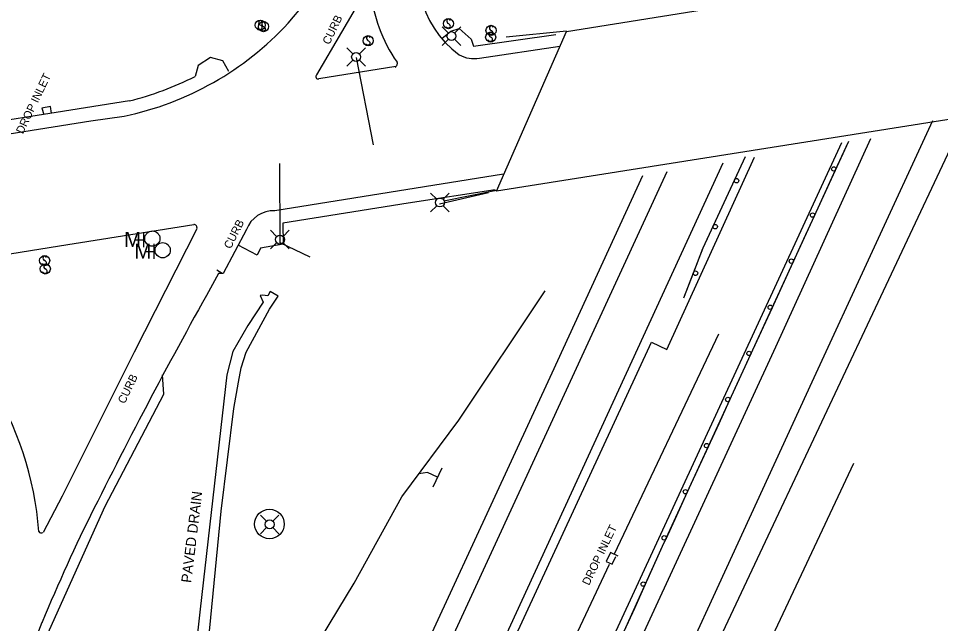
# Model space of a CAD drawing. Extents: x 978516 to 993312, y 1836504 to 1846212.
# Drawn here: x 981210.9 to 981665, y 1842225.9 to 1842524.1 of the extents above; entities that cross this region are included whole.
import ezdxf

# ---------------------------------------------------------------- set-up
doc = ezdxf.new("R2010")
doc.units = 0
for name, color, linetype in [('S_BRIDGE', 7, 'Continuous'), ('S_CURB', 7, 'Continuous'), ('S_CURB_ANNOT', 7, 'Continuous'), ('S_DROP_INLET', 7, 'Continuous'), ('S_DROP_INLET_ANNOT', 7, 'Continuous'), ('S_EDGE_PAVEMENT', 7, 'Continuous'), ('S_GUARDRAIL', 7, 'Continuous'), ('S_HEADWALL', 7, 'Continuous'), ('S_MANHOLE', 7, 'Continuous'), ('S_MISC_STRUCTURES', 7, 'Continuous'), ('S_SHOULDER', 7, 'Continuous'), ('S_SIDE_DRAIN_ANNOT', 7, 'Continuous'), ('S_SIDEWALK', 7, 'Continuous'), ('S_SIGN', 7, 'Continuous'), ('S_STREAM', 7, 'Continuous'), ('S_UTILITY_POLE', 7, 'Continuous'), ('S_WALL', 7, 'Continuous')]:
    doc.layers.add(name, color=color, linetype=linetype)

msp = doc.modelspace()

# ---------------------------------------------------------------- linework, layer by layer
at = {"layer": 'S_BRIDGE'}
msp.add_lwpolyline([(981784.22, 1842566.15), (981747.91, 1842486.7), (981446.27, 1842438.94), (981480.84, 1842517.66), (981783.99, 1842566.33), (981784.22, 1842566.15)], dxfattribs=at)
at = {"layer": 'S_CURB'}
msp.add_lwpolyline([(981311.25, 1842398.41), (981308.52, 1842400.11)], dxfattribs=at)
at = {"layer": 'S_DROP_INLET'}
for points in [[(981227.15, 1842477.38), (981226.75, 1842480.71), (981222.43, 1842479.85), (981223.43, 1842476.8)], [(981506.34, 1842259.08), (981502.52, 1842260.92), (981500.42, 1842256.54), (981503.31, 1842255.15), (981505.17, 1842259.02)]]:
    msp.add_lwpolyline(points, dxfattribs=at)
at = {"layer": 'S_EDGE_PAVEMENT'}
for points in [[(981357.78, 1842496.37), (981382.55, 1842538.53)], [(981437.97, 1842504.54), (981477.56, 1842510.44)], [(981396.8, 1842500.43), (981358.87, 1842494.31)], [(981121.55, 1842453.82), (981246.47, 1842473.6), (981263, 1842475.91)], [(981661.03, 1842473.62), (981601.73, 1842344.81), (981495.07, 1842112.92)], [(981473.12, 1842122.32), (981583.87, 1842362.36), (981630.72, 1842464.85)], [(981557.75, 1842452.73), (981416.72, 1842145.89)], [(981449.75, 1842447.38), (981337.15, 1842429.34)], [(981395.27, 1842155.48), (981530.43, 1842448.61)], [(981143.31, 1842397.98), (981231.1, 1842412.02), (981297.31, 1842422.63)], [(981298.78, 1842420.44), (981267.9, 1842359.69), (981232.44, 1842288.77), (981222.98, 1842270.87)], [(981323.19, 1842420.02), (981311.78, 1842398.33), (981309.46, 1842398.34)], [(981014.37, 1841572.79), (981057.8, 1841715.29), (981097.19, 1841844.27), (981157.62, 1842041.34), (981173.79, 1842091.11), (981203.77, 1842176.79), (981217.59, 1842213.74), (981222.6, 1842226.65), (981222.63, 1842226.49)]]:
    msp.add_lwpolyline(points, dxfattribs=at)
for centre, major_axis, ratio, start_param, end_param in [((981123.47, 1842715.14), (141.73, 261.2), 0.985661, 4.492053, 4.715473), ((981456.62, 1842545.68), (6.69, -48.33), 0.999722, 4.059036, 5.517582), ((981452.6, 1842543.18), (19.89, -68.46), 0.958151, 4.510958, 5.051092), ((981231.74, 1842625.04), (130.07, 79.74), 0.998506, 4.369481, 4.987699), ((981396.55, 1842501.17), (0.73, 1.33), 0.469928, 3.884613, 6.182557), ((981435.11, 1842518.14), (14.04, -1.39), 0.983374, 4.278168, 5.013532), ((981358.62, 1842495.5), (1.1, 0.69), 0.929142, 1.767301, 4.385405), ((981336.59, 1842415.05), (-4.34, 13.63), 0.99893, 5.935085, 7.19081), ((981297.15, 1842420.91), (0.16, 1.72), 0.978478, 4.529817, 6.289344), ((983450.51, 1841169.21), (-877.09, -2375.5), 0.974244, 4.549179, 4.600949), ((981063, 1842260.52), (126.64, -95.25), 0.997133, 0.714066, 1.214392), ((981985.81, 1841907.94), (-42.66, -831.64), 0.992347, 4.296581, 4.370482), ((981222.03, 1842271.3), (1.14, -0.08), 0.611199, 3.350855, 5.733086)]:
    msp.add_ellipse(centre, major_axis=major_axis, ratio=ratio, start_param=start_param, end_param=end_param, dxfattribs=at)
at = {"layer": 'S_GUARDRAIL'}
for points in [[(981473.22, 1842142.43), (981528.15, 1842264.02), (981619.83, 1842463.54)], [(981613.37, 1842449.49), (981618.59, 1842460.85)], [(981618.59, 1842460.85), (981619.83, 1842463.54)], [(981568.85, 1842455.9), (981547.91, 1842410.9), (981538.5, 1842386.28)], [(981568.85, 1842455.9), (981563.58, 1842444.58)], [(981602.93, 1842426.77), (981613.37, 1842449.49)], [(981563.58, 1842444.58), (981553.05, 1842421.94)], [(981597.71, 1842415.41), (981602.93, 1842426.77)], [(981553.05, 1842421.94), (981547.91, 1842410.9), (981547.8, 1842410.61)], [(981592.49, 1842404.05), (981597.71, 1842415.41)], [(981547.8, 1842410.61), (981543.34, 1842398.95)], [(981582.05, 1842381.33), (981592.49, 1842404.05)], [(981543.34, 1842398.95), (981538.5, 1842386.28)], [(981576.83, 1842369.97), (981582.05, 1842381.33)], [(981571.61, 1842358.61), (981576.83, 1842369.97)], [(981561.17, 1842335.9), (981571.61, 1842358.61)], [(981555.96, 1842324.54), (981561.17, 1842335.9)], [(981550.74, 1842313.18), (981555.96, 1842324.54)], [(981540.3, 1842290.46), (981550.74, 1842313.18)], [(981535.08, 1842279.1), (981540.3, 1842290.46)], [(981529.86, 1842267.74), (981535.08, 1842279.1)], [(981519.54, 1842244.96), (981528.15, 1842264.02), (981529.86, 1842267.74)], [(981514.4, 1842233.57), (981519.54, 1842244.96)], [(981509.25, 1842222.18), (981514.4, 1842233.57)]]:
    msp.add_lwpolyline(points, dxfattribs=at)
for centre, major_axis, ratio in [((981612.44, 1842449.92), (-0.45, -1), 0.934969), ((981564.57, 1842444.12), (-0.08, 1.1), 0.994836), ((981602, 1842427.2), (-0.45, -1), 0.934969), ((981554.04, 1842421.48), (-0.08, 1.1), 0.994836), ((981591.56, 1842404.48), (-0.45, -1), 0.934969), ((981544.36, 1842398.55), (-0.08, 1.1), 0.994836), ((981581.12, 1842381.76), (-0.45, -1), 0.934969), ((981570.68, 1842359.04), (-0.45, -1), 0.934969), ((981560.24, 1842336.33), (-0.45, -1), 0.934969), ((981549.8, 1842313.61), (-0.45, -1), 0.934969), ((981539.36, 1842290.89), (-0.45, -1), 0.934969), ((981528.92, 1842268.17), (-0.45, -1), 0.934969), ((981518.6, 1842245.39), (-0.45, -1), 0.934969)]:
    msp.add_ellipse(centre, major_axis=major_axis, ratio=ratio, dxfattribs=at)
at = {"layer": 'S_HEADWALL'}
msp.add_lwpolyline([(981415.21, 1842293.3), (981419.65, 1842302.6)], dxfattribs=at)
at = {"layer": 'S_MANHOLE'}
for p, q in [((981272.64, 1842411.34), (981272.64, 1842418.84)), ((981268.46, 1842415.05), (981272.64, 1842415.05)), ((981277.72, 1842405.59), (981277.72, 1842413.09)), ((981273.54, 1842409.3), (981277.72, 1842409.3))]:
    msp.add_line(p, q, dxfattribs=at)
for centre in [(981276.83, 1842415.6), (981281.92, 1842409.86)]:
    msp.add_circle(centre, 3.75, dxfattribs=at)
at = {"layer": 'S_MISC_STRUCTURES'}
msp.add_circle((981334.51, 1842274.98), 7.29, dxfattribs=at)
at = {"layer": 'S_SHOULDER'}
for points in [[(981503.61, 1842106.64), (981675.2, 1842471.2)], [(981458.06, 1842099.14), (981465.95, 1842116.07), (981465.18, 1842135.59), (981616.35, 1842462.94)], [(981416.5, 1842134.87), (981522.72, 1842364.55), (981530.3, 1842360.9), (981573.48, 1842455.76)], [(981518.29, 1842446.59), (981473.67, 1842349.31), (981385.42, 1842158.4)], [(981019.14, 1841574.64), (981079.67, 1841773.03), (981127.73, 1841931.98), (981161.06, 1842039.75), (981204.39, 1842164.69), (981218.86, 1842206.37), (981253.66, 1842283.78), (981282.55, 1842338.92), (981281.86, 1842348.5)]]:
    msp.add_lwpolyline(points, dxfattribs=at)
at = {"layer": 'S_SIDEWALK'}
for points in [[(981419.35, 1842514.15), (981423.89, 1842517.86), (981427.91, 1842519.11), (981433.94, 1842513.92), (981435.02, 1842510.46), (981475.58, 1842516.11)], [(981314.46, 1842498.01), (981311.58, 1842503.25), (981305.43, 1842504.8), (981299.46, 1842500.83), (981297.86, 1842495.51)], [(981265.64, 1842483.48), (981229.44, 1842477.69), (981123.46, 1842460.91)], [(981445.74, 1842439.63), (981402.77, 1842433.01), (981341.09, 1842423.18), (981341.32, 1842412.78), (981330.15, 1842410.9), (981328.47, 1842407.4), (981319.17, 1842412.38)]]:
    msp.add_lwpolyline(points, dxfattribs=at)
msp.add_ellipse((981227.15, 1842635.6), major_axis=(156.89, 5.12), ratio=0.999689, start_param=4.927543, end_param=5.147057, dxfattribs=at)
at = {"layer": 'S_SIGN'}
for centre in [(981329.99, 1842520.8), (981331.57, 1842520.04), (981422.65, 1842521.51), (981443.64, 1842518.19), (981383.13, 1842513.11), (981443.47, 1842514.91), (981223.79, 1842404.75), (981224.12, 1842400.65)]:
    msp.add_circle(centre, 2.49, dxfattribs=at)
for centre, radius, start, end in [((981330.68, 1842522.12), 1.5, 167.1196, 241.9813), ((981330.07, 1842522.07), 0.95, 16.5258, 156.8957), ((981329.58, 1842519.46), 1.4, 358.6529, 73.7063), ((981332.26, 1842521.37), 1.5, 167.1196, 241.9813), ((981331.64, 1842521.31), 0.95, 16.5258, 156.8957), ((981331.16, 1842518.7), 1.4, 358.6529, 73.7063), ((981422.5, 1842520.69), 1.28, 204.641, 335.359), ((981423.34, 1842522.84), 1.5, 167.1196, 241.9813), ((981422.72, 1842522.78), 0.95, 16.5258, 156.8957), ((981422.24, 1842520.17), 1.4, 358.6529, 73.7063), ((981444.33, 1842519.52), 1.5, 167.1196, 241.9813), ((981443.72, 1842519.46), 0.95, 16.5258, 156.8957), ((981329.84, 1842519.98), 1.28, 204.641, 335.359), ((981331.42, 1842519.22), 1.28, 204.641, 335.359), ((981383.2, 1842514.38), 0.95, 16.5258, 156.8957), ((981443.49, 1842517.37), 1.28, 204.641, 335.359), ((981444.15, 1842516.23), 1.5, 167.1196, 241.9813), ((981443.54, 1842516.17), 0.95, 16.5258, 156.8957), ((981443.23, 1842516.85), 1.4, 358.6529, 73.7063), ((981382.98, 1842512.29), 1.28, 204.641, 335.359), ((981383.82, 1842514.44), 1.5, 167.1196, 241.9813), ((981382.72, 1842511.77), 1.4, 358.6529, 73.7063), ((981443.31, 1842514.08), 1.28, 204.641, 335.359), ((981443.05, 1842513.56), 1.4, 358.6529, 73.7063), ((981224.47, 1842406.07), 1.5, 167.1196, 241.9813), ((981223.86, 1842406.01), 0.95, 16.5258, 156.8957), ((981223.63, 1842403.92), 1.28, 204.641, 335.359), ((981224.81, 1842401.97), 1.5, 167.1196, 241.9813), ((981224.2, 1842401.91), 0.95, 16.5258, 156.8957), ((981223.37, 1842403.4), 1.4, 358.6529, 73.7063), ((981223.97, 1842399.82), 1.28, 204.641, 335.359), ((981223.71, 1842399.3), 1.4, 358.6529, 73.7063)]:
    msp.add_arc(centre, radius, start, end, dxfattribs=at)
at = {"layer": 'S_STREAM'}
for points in [[(981109.26, 1841660), (981140.22, 1841741.35), (981171.62, 1841814.93), (981183.5, 1841844.81), (981185.66, 1841852.52), (981181.23, 1841856.39), (981185.85, 1841857.62), (981189.14, 1841862.97), (981200.13, 1841897.43), (981210.82, 1841919.86), (981223.82, 1841954.38), (981249.32, 1842012.94), (981269.44, 1842052.33), (981295.13, 1842096.19), (981317.7, 1842132.81), (981333.69, 1842163.33), (981347.9, 1842198.89), (981376.27, 1842245.81), (981399.73, 1842288.41), (981427.81, 1842326.19), (981470.27, 1842389.86)], [(981298.38, 1842218.29), (981304.49, 1842217.06), (981310.81, 1842281.24), (981317.03, 1842331.87), (981319.28, 1842344.94), (981320.55, 1842351.98), (981323.05, 1842359.58), (981334.57, 1842380.76), (981338.85, 1842387.19), (981334.79, 1842389.62), (981333.76, 1842387.47), (981331.17, 1842387.81), (981329.91, 1842387.5), (981331.46, 1842384.36), (981323.84, 1842372.84), (981316.52, 1842359.94), (981313.59, 1842348.41), (981300.37, 1842232.97), (981298.67, 1842218.19)], [(981504.42, 1842260.34), (981555.85, 1842368.73)], [(981622.15, 1842304.78), (981568.01, 1842189.59), (981519.75, 1842082.93)], [(981417.2, 1842298.13), (981412.35, 1842300.44), (981408.02, 1842299.66)], [(981413.05, 1842062.92), (981479.96, 1842208.41), (981501.92, 1842255.13)]]:
    msp.add_lwpolyline(points, dxfattribs=at)
at = {"layer": 'S_UTILITY_POLE'}
for p, q in [((981422.56, 1842516.93), (981419.58, 1842519.91)), ((981425.74, 1842516.93), (981428.72, 1842519.91)), ((981422.56, 1842513.75), (981419.58, 1842510.77)), ((981425.74, 1842513.75), (981428.72, 1842510.77)), ((981375.62, 1842506.68), (981372.63, 1842509.66)), ((981378.79, 1842506.68), (981381.78, 1842509.66)), ((981375.62, 1842503.5), (981372.63, 1842500.51)), ((981378.79, 1842503.5), (981381.78, 1842500.51)), ((981416.87, 1842434.97), (981413.88, 1842437.96)), ((981420.04, 1842434.97), (981423.03, 1842437.96)), ((981416.87, 1842431.8), (981413.88, 1842428.81)), ((981420.04, 1842431.8), (981423.03, 1842428.81)), ((981338.06, 1842416.7), (981335.07, 1842419.69)), ((981341.24, 1842416.7), (981344.22, 1842419.69)), ((981338.06, 1842413.53), (981335.07, 1842410.54)), ((981341.24, 1842413.53), (981344.22, 1842410.54)), ((981333.04, 1842276.38), (981330.05, 1842279.36)), ((981336.22, 1842276.38), (981339.2, 1842279.36)), ((981333.04, 1842273.2), (981330.05, 1842270.22)), ((981336.22, 1842273.2), (981339.2, 1842270.22))]:
    msp.add_line(p, q, dxfattribs=at)
for points in [[(981377.25, 1842504.86), (981385.65, 1842461.72)], [(981354.58, 1842406.44), (981339.79, 1842413.55), (981339.65, 1842452.61)], [(981418.32, 1842432.72), (981442.43, 1842438.39)]]:
    msp.add_lwpolyline(points, dxfattribs=at)
for centre in [(981424.16, 1842515.35), (981377.21, 1842505.09), (981418.46, 1842433.39), (981339.66, 1842415.12), (981334.64, 1842274.8)]:
    msp.add_circle(centre, 2.21, dxfattribs=at)
at = {"layer": 'S_WALL'}
for points in [[(981451.12, 1842515), (981480.75, 1842518)], [(981446.38, 1842439.38), (981420.43, 1842434.04)]]:
    msp.add_lwpolyline(points, dxfattribs=at)

# ---------------------------------------------------------------- texts
at = {"layer": 'S_CURB_ANNOT'}
for rotation, p in [(64.3321, (981364.01, 1842510.84)), (63.1943, (981315.38, 1842410.19)), (64.3321, (981263.21, 1842333.93))]:
    msp.add_text('CURB', height=4, rotation=rotation, dxfattribs=at).set_placement(p)
at = {"layer": 'S_DROP_INLET_ANNOT'}
for rotation, p in [(64.3321, (981213.08, 1842466.87)), (64.3687, (981491.91, 1842244.43))]:
    msp.add_text('DROP INLET', height=4, rotation=rotation, dxfattribs=at).set_placement(p)
at = {"layer": 'S_MANHOLE'}
for p in [(981262.95, 1842411.43), (981268.04, 1842405.68)]:
    msp.add_text('M', height=7.46, dxfattribs=at).set_placement(p)
at = {"layer": 'S_SIDE_DRAIN_ANNOT'}
msp.add_text('PAVED DRAIN', height=5.0005, rotation=83.0686, dxfattribs=at).set_placement((981295.97, 1842245.8))

doc.saveas('drawing.dxf')
